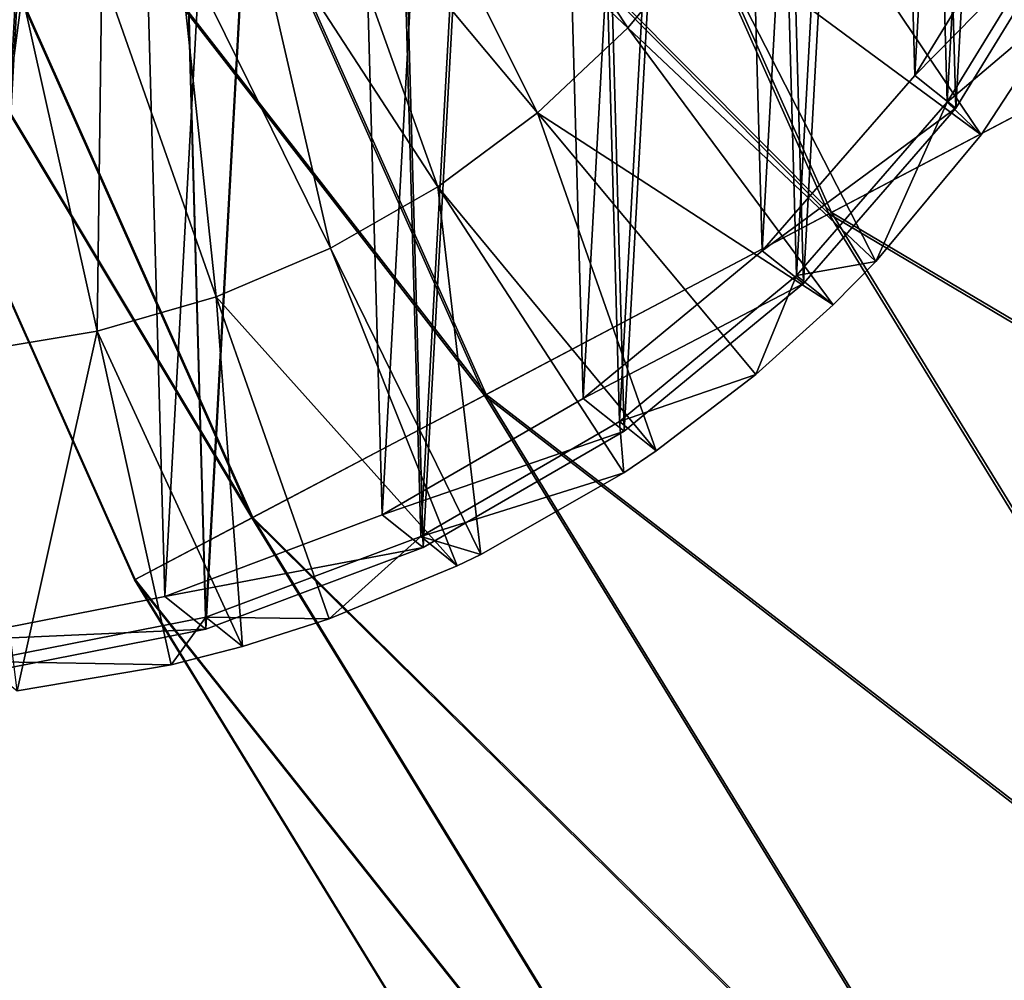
# Model space of a CAD drawing. Header units: millimetres. Extents: x 64 to 3333, y 103 to 3347.
# Tile 463 of 519: x 3242.21 to 3247.81, y 2240.06 to 2245.53. Entities that reach past the tile are written whole.
import ezdxf

# ---------------------------------------------------------------- set-up
doc = ezdxf.new("R2010")
doc.units = ezdxf.units.MM
doc.header["$LTSCALE"] = 25.4
doc.layers.get('0').update_dxf_attribs({"true_color": 0xff5454})

# ---------------------------------------------------------------- blocks, each defined once
blk = doc.blocks.new('SPIDER-6785-9743.STL')
at = {"color": 0}
mesh = blk.add_polyface(dxfattribs=at)
corners = [(3233.0071, 2248.3999, 1399.4733), (3232.9338, 2251.0315, 1399.4098), (3232.8613, 2249.7126, 1399.4385), (3233.2224, 2252.3208, 1399.3882), (3233.3667, 2247.1292, 1399.5134), (3233.719, 2253.5452, 1399.3743), (3233.9307, 2245.9351, 1399.5577), (3234.4104, 2254.6711, 1399.3682), (3234.6836, 2244.8503, 1399.605), (3235.2773, 2255.668, 1399.3704), (3235.6047, 2243.9043, 1399.6539), (3236.2966, 2256.5088, 1399.3806), (3236.6692, 2243.123, 1399.7032), (3237.4402, 2257.1702, 1399.3986), (3237.8477, 2242.5278, 1399.7516), (3238.677, 2257.6345, 1399.424), (3239.1084, 2242.1348, 1399.7976), (3239.9731, 2257.8889, 1399.4559), (3240.4165, 2241.9543, 1399.8401), (3241.2932, 2257.9268, 1399.4937), (3241.7368, 2241.9922, 1399.8778), (3242.6016, 2257.7466, 1399.5361), (3243.033, 2242.2466, 1399.9098), (3243.8621, 2257.3533, 1399.5822), (3244.2695, 2242.7109, 1399.9352), (3245.0408, 2256.7581, 1399.6305), (3245.4131, 2243.3723, 1399.9531), (3246.105, 2255.9768, 1399.6798), (3246.4324, 2244.2131, 1399.9634), (3247.0264, 2255.0308, 1399.7288), (3247.2996, 2245.21, 1399.9655), (3247.7791, 2253.946, 1399.776), (3247.991, 2246.3359, 1399.9595), (3248.343, 2252.752, 1399.8203), (3248.4875, 2247.5603, 1399.9454), (3248.7029, 2251.4812, 1399.8605), (3248.7759, 2248.8496, 1399.924), (3248.8484, 2250.1685, 1399.8953)]
mesh.append_faces([[corners[k] for k in face] for face in [(0, 1, 2), (35, 36, 37)]], dxfattribs={"vtx0": -1, "color": 0})
mesh.append_faces([[corners[k] for k in face] for face in [(1, 0, 3), (3, 4, 5), (5, 6, 7), (7, 8, 9), (9, 10, 11), (11, 12, 13), (13, 14, 15), (15, 16, 17), (17, 18, 19), (19, 20, 21), (21, 22, 23), (23, 24, 25), (25, 26, 27), (27, 28, 29), (29, 30, 31), (31, 32, 33), (33, 34, 35)]], dxfattribs={"vtx0": -1, "vtx1": -1, "color": 0})
mesh.append_faces([[corners[k] for k in face] for face in [(3, 0, 4), (5, 4, 6), (7, 6, 8), (9, 8, 10), (11, 10, 12), (13, 12, 14), (15, 14, 16), (17, 16, 18), (19, 18, 20), (21, 20, 22), (23, 22, 24), (25, 24, 26), (27, 26, 28), (29, 28, 30), (31, 30, 32), (33, 32, 34), (35, 34, 36)]], dxfattribs={"vtx0": -1, "vtx2": -1, "color": 0})
mesh = blk.add_polyface(dxfattribs=at)
corners = [(3233.1675, 2250.8455, 1391.4154), (3233.2407, 2248.2136, 1391.4789), (3233.0952, 2249.5264, 1391.444), (3233.4561, 2252.1345, 1391.3938), (3233.6006, 2246.9429, 1391.519), (3233.9526, 2253.3589, 1391.3798), (3234.1646, 2245.7488, 1391.5632), (3234.644, 2254.4849, 1391.3738), (3234.9172, 2244.6641, 1391.6106), (3235.5112, 2255.4817, 1391.376), (3235.8384, 2243.7183, 1391.6595), (3236.5305, 2256.3225, 1391.3861), (3236.9028, 2242.9368, 1391.7089), (3237.6741, 2256.9839, 1391.4042), (3238.0815, 2242.3416, 1391.7572), (3238.9106, 2257.4482, 1391.4296), (3239.342, 2241.9485, 1391.8032), (3240.2068, 2257.7029, 1391.4615), (3240.6504, 2241.7683, 1391.8457), (3241.5271, 2257.7405, 1391.4993), (3241.9705, 2241.8059, 1391.8834), (3242.8352, 2257.5603, 1391.5416), (3243.2666, 2242.0603, 1391.9154), (3244.0959, 2257.167, 1391.5876), (3244.5034, 2242.5247, 1391.9407), (3245.2744, 2256.5718, 1391.636), (3245.647, 2243.1863, 1391.9587), (3246.3389, 2255.7905, 1391.6853), (3246.6663, 2244.0269, 1391.969), (3247.26, 2254.8445, 1391.7344), (3247.5332, 2245.0239, 1391.9711), (3248.0129, 2253.7598, 1391.7816), (3248.2246, 2246.1499, 1391.9651), (3248.5769, 2252.5657, 1391.8259), (3248.7212, 2247.374, 1391.951), (3248.9365, 2251.2949, 1391.8661), (3249.0098, 2248.6633, 1391.9294), (3249.0823, 2249.9822, 1391.9009)]
mesh.append_faces([[corners[k] for k in face] for face in [(0, 1, 2), (36, 35, 37)]], dxfattribs={"vtx0": -1, "color": 0})
mesh.append_faces([[corners[k] for k in face] for face in [(1, 3, 4), (4, 5, 6), (6, 7, 8), (8, 9, 10), (10, 11, 12), (12, 13, 14), (14, 15, 16), (16, 17, 18), (18, 19, 20), (20, 21, 22), (22, 23, 24), (24, 25, 26), (26, 27, 28), (28, 29, 30), (30, 31, 32), (32, 33, 34), (34, 35, 36)]], dxfattribs={"vtx0": -1, "vtx1": -1, "color": 0})
mesh.append_faces([[corners[k] for k in face] for face in [(1, 0, 3), (4, 3, 5), (6, 5, 7), (8, 7, 9), (10, 9, 11), (12, 11, 13), (14, 13, 15), (16, 15, 17), (18, 17, 19), (20, 19, 21), (22, 21, 23), (24, 23, 25), (26, 25, 27), (28, 27, 29), (30, 29, 31), (32, 31, 33), (34, 33, 35)]], dxfattribs={"vtx0": -1, "vtx2": -1, "color": 0})
mesh = blk.add_polyface(dxfattribs=at)
corners = [(3233.3545, 2248.2117, 1390.6448), (3233.282, 2250.8135, 1390.5822), (3233.2104, 2249.5095, 1390.6104), (3233.5671, 2252.0881, 1390.5608), (3233.71, 2246.9553, 1390.6844), (3234.0583, 2253.2983, 1390.5469), (3234.2676, 2245.7749, 1390.7283), (3234.7417, 2254.4116, 1390.541), (3235.012, 2244.7024, 1390.775), (3235.5989, 2255.3972, 1390.5431), (3235.9226, 2243.7673, 1390.8235), (3236.6067, 2256.2283, 1390.5532), (3236.9749, 2242.9949, 1390.8722), (3237.7373, 2256.8823, 1390.571), (3238.1401, 2242.4062, 1390.92), (3238.96, 2257.3416, 1390.5961), (3239.3862, 2242.0176, 1390.9655), (3240.2415, 2257.593, 1390.6277), (3240.6797, 2241.8394, 1391.0074), (3241.5466, 2257.6301, 1390.6649), (3241.9849, 2241.8767, 1391.0448), (3242.8398, 2257.4521, 1390.7069), (3243.2664, 2242.1282, 1391.0764), (3244.0862, 2257.0635, 1390.7524), (3244.489, 2242.5874, 1391.1014), (3245.2515, 2256.4749, 1390.8002), (3245.6196, 2243.2412, 1391.1193), (3246.3037, 2255.7024, 1390.849), (3246.6272, 2244.0725, 1391.1294), (3247.2144, 2254.7673, 1390.8973), (3247.4846, 2245.0581, 1391.1315), (3247.9587, 2253.6948, 1390.9441), (3248.168, 2246.1711, 1391.1255), (3248.5161, 2252.5144, 1390.9879), (3248.6589, 2247.3816, 1391.1117), (3248.8718, 2251.2581, 1391.0276), (3248.9443, 2248.6562, 1391.0903), (3249.0159, 2249.9602, 1391.062)]
mesh.append_faces([[corners[k] for k in face] for face in [(0, 1, 2), (35, 36, 37)]], dxfattribs={"vtx0": -1, "color": 0})
mesh.append_faces([[corners[k] for k in face] for face in [(1, 0, 3), (3, 4, 5), (5, 6, 7), (7, 8, 9), (9, 10, 11), (11, 12, 13), (13, 14, 15), (15, 16, 17), (17, 18, 19), (19, 20, 21), (21, 22, 23), (23, 24, 25), (25, 26, 27), (27, 28, 29), (29, 30, 31), (31, 32, 33), (33, 34, 35)]], dxfattribs={"vtx0": -1, "vtx1": -1, "color": 0})
mesh.append_faces([[corners[k] for k in face] for face in [(3, 0, 4), (5, 4, 6), (7, 6, 8), (9, 8, 10), (11, 10, 12), (13, 12, 14), (15, 14, 16), (17, 16, 18), (19, 18, 20), (21, 20, 22), (23, 22, 24), (25, 24, 26), (27, 26, 28), (29, 28, 30), (31, 30, 32), (33, 32, 34), (35, 34, 36)]], dxfattribs={"vtx0": -1, "vtx2": -1, "color": 0})
at = {"color": 7, "true_color": 0xffffff}
mesh = blk.add_polyface(dxfattribs=at)
corners = [(3244.5007, 2249.6079, 41.4704), (3249.3784, 2245.7747, 36.1905), (3246.812, 2244.4229, 41.4704), (3247.2217, 2250.6133, 36.1905)]
mesh.append_faces([[corners[k] for k in face] for face in [(0, 1, 2), (1, 0, 3)]], dxfattribs={"vtx0": -1, "color": 7})
mesh = blk.add_polyface(dxfattribs=at)
corners = [(3249.3975, 2245.7847, 87.597), (3244.5166, 2249.614, 82.3195), (3246.8271, 2244.4309, 82.3195), (3247.2417, 2250.6206, 87.597)]
mesh.append_faces([[corners[k] for k in face] for face in [(0, 1, 2), (1, 0, 3)]], dxfattribs={"vtx0": -1, "color": 7})
mesh = blk.add_polyface(dxfattribs=at)
corners = [(3242.4221, 2248.8401, 47.0723), (3246.812, 2244.4229, 41.4704), (3244.8513, 2243.3901, 47.0723), (3244.5007, 2249.6079, 41.4704)]
mesh.append_faces([[corners[k] for k in face] for face in [(0, 1, 2), (1, 0, 3)]], dxfattribs={"vtx0": -1, "color": 7})
mesh = blk.add_polyface(dxfattribs=at)
corners = [(3246.8271, 2244.4309, 82.3195), (3242.4336, 2248.8445, 76.7195), (3244.8623, 2243.396, 76.7195), (3244.5166, 2249.614, 82.3195)]
mesh.append_faces([[corners[k] for k in face] for face in [(0, 1, 2), (1, 0, 3)]], dxfattribs={"vtx0": -1, "color": 7})
mesh = blk.add_polyface(dxfattribs=at)
corners = [(3241.0186, 2248.3218, 52.9077), (3244.8513, 2243.3901, 47.0723), (3243.5276, 2242.6931, 52.9077), (3242.4221, 2248.8401, 47.0723)]
mesh.append_faces([[corners[k] for k in face] for face in [(0, 1, 2), (1, 0, 3)]], dxfattribs={"vtx0": -1, "color": 7})
mesh = blk.add_polyface(dxfattribs=at)
corners = [(3244.8623, 2243.396, 76.7195), (3241.0256, 2248.3242, 70.8853), (3243.5342, 2242.6965, 70.8853), (3242.4336, 2248.8445, 76.7195)]
mesh.append_faces([[corners[k] for k in face] for face in [(0, 1, 2), (1, 0, 3)]], dxfattribs={"vtx0": -1, "color": 7})
mesh = blk.add_polyface(dxfattribs=at)
corners = [(3240.3125, 2248.0608, 58.8847), (3243.5276, 2242.6931, 52.9077), (3242.8616, 2242.3423, 58.8847), (3241.0186, 2248.3218, 52.9077)]
mesh.append_faces([[corners[k] for k in face] for face in [(0, 1, 2), (1, 0, 3)]], dxfattribs={"vtx0": -1, "color": 7})
mesh = blk.add_polyface(dxfattribs=at)
corners = [(3243.5342, 2242.6965, 70.8853), (3240.3149, 2248.0618, 64.9089), (3242.8638, 2242.3435, 64.9089), (3241.0256, 2248.3242, 70.8853)]
mesh.append_faces([[corners[k] for k in face] for face in [(0, 1, 2), (1, 0, 3)]], dxfattribs={"vtx0": -1, "color": 7})
mesh = blk.add_polyface(dxfattribs=at)
corners = [(3242.8638, 2242.3435, 64.9089), (3240.3125, 2248.0608, 58.8847), (3242.8616, 2242.3423, 58.8847), (3240.3149, 2248.0618, 64.9089)]
mesh.append_faces([[corners[k] for k in face] for face in [(0, 1, 2), (1, 0, 3)]], dxfattribs={"vtx0": -1, "color": 7})
at = {"color": 0}
mesh = blk.add_polyface(dxfattribs=at)
corners = [(3244.5417, 2247.1882, 1383.1389), (3245.6667, 2245.4822, 1383.5183), (3244.2395, 2246.8262, 1383.1384), (3246.1189, 2246.0237, 1383.5189)]
mesh.append_faces([[corners[k] for k in face] for face in [(0, 1, 2), (1, 0, 3)]], dxfattribs={"vtx0": -1, "color": 0})
mesh = blk.add_polyface(dxfattribs=at)
corners = [(3244.2395, 2246.8262, 1383.1384), (3245.1538, 2244.9978, 1383.5145), (3243.8967, 2246.5024, 1383.136), (3245.6667, 2245.4822, 1383.5183)]
mesh.append_faces([[corners[k] for k in face] for face in [(0, 1, 2), (1, 0, 3)]], dxfattribs={"vtx0": -1, "color": 0})
mesh = blk.add_polyface(dxfattribs=at)
corners = [(3246.5037, 2246.6147, 1383.5164), (3247.6785, 2244.8721, 1383.9977), (3246.1189, 2246.0237, 1383.5189), (3248.1897, 2245.6572, 1383.9943)]
mesh.append_faces([[corners[k] for k in face] for face in [(0, 1, 2), (1, 0, 3)]], dxfattribs={"vtx0": -1, "color": 0})
mesh = blk.add_polyface(dxfattribs=at)
corners = [(3243.8967, 2246.5024, 1383.136), (3244.5874, 2244.5776, 1383.5078), (3243.5178, 2246.2214, 1383.1315), (3245.1538, 2244.9978, 1383.5145)]
mesh.append_faces([[corners[k] for k in face] for face in [(0, 1, 2), (1, 0, 3)]], dxfattribs={"vtx0": -1, "color": 0})
mesh = blk.add_polyface(dxfattribs=at)
corners = [(3248.2246, 2246.1499, 1391.9651), (3247.2996, 2245.21, 1399.9655), (3247.5332, 2245.0239, 1391.9711), (3247.991, 2246.3359, 1399.9595)]
mesh.append_faces([[corners[k] for k in face] for face in [(0, 1, 2), (1, 0, 3)]], dxfattribs={"vtx0": -1, "color": 0})
mesh = blk.add_polyface(dxfattribs=at)
corners = [(3243.5178, 2246.2214, 1383.1315), (3243.9751, 2244.2273, 1383.498), (3243.1086, 2245.9873, 1383.125), (3244.5874, 2244.5776, 1383.5078)]
mesh.append_faces([[corners[k] for k in face] for face in [(0, 1, 2), (1, 0, 3)]], dxfattribs={"vtx0": -1, "color": 0})
mesh = blk.add_polyface(dxfattribs=at)
corners = [(3248.168, 2246.1711, 1391.1255), (3247.4846, 2245.0581, 1391.1315), (3248.1897, 2245.6572, 1383.9943)]
mesh.append_faces([[corners[k] for k in face] for face in [(0, 1, 2)]], dxfattribs={"color": 0})
mesh = blk.add_polyface(dxfattribs=at)
corners = [(3246.1189, 2246.0237, 1383.5189), (3247.0779, 2244.1526, 1383.9968), (3245.6667, 2245.4822, 1383.5183), (3247.6785, 2244.8721, 1383.9977)]
mesh.append_faces([[corners[k] for k in face] for face in [(0, 1, 2), (1, 0, 3)]], dxfattribs={"vtx0": -1, "color": 0})
mesh = blk.add_polyface(dxfattribs=at)
corners = [(3243.1086, 2245.9873, 1383.125), (3243.3259, 2243.9517, 1383.4855), (3242.6746, 2245.8032, 1383.1166), (3243.9751, 2244.2273, 1383.498)]
mesh.append_faces([[corners[k] for k in face] for face in [(0, 1, 2), (1, 0, 3)]], dxfattribs={"vtx0": -1, "color": 0})
mesh = blk.add_polyface(dxfattribs=at)
corners = [(3242.6746, 2245.8032, 1383.1166), (3242.6487, 2243.7549, 1383.4702), (3242.2217, 2245.6716, 1383.1063), (3243.3259, 2243.9517, 1383.4855)]
mesh.append_faces([[corners[k] for k in face] for face in [(0, 1, 2), (1, 0, 3)]], dxfattribs={"vtx0": -1, "color": 0})
at = {"color": 7, "true_color": 0xffffff}
mesh = blk.add_polyface(dxfattribs=at)
corners = [(3252.1658, 2241.2712, 87.597), (3246.8271, 2244.4309, 82.3195), (3249.7942, 2239.5935, 82.3195), (3249.3975, 2245.7847, 87.597)]
mesh.append_faces([[corners[k] for k in face] for face in [(0, 1, 2), (1, 0, 3)]], dxfattribs={"vtx0": -1, "color": 7})
mesh = blk.add_polyface(dxfattribs=at)
corners = [(3246.812, 2244.4229, 41.4704), (3252.1484, 2241.259, 36.1905), (3249.7803, 2239.5837, 41.4704), (3249.3784, 2245.7747, 36.1905)]
mesh.append_faces([[corners[k] for k in face] for face in [(0, 1, 2), (1, 0, 3)]], dxfattribs={"vtx0": -1, "color": 7})
at = {"color": 0}
mesh = blk.add_polyface(dxfattribs=at)
corners = [(3242.2217, 2245.6716, 1383.1063), (3241.9529, 2243.6396, 1383.4526), (3241.7566, 2245.5945, 1383.0946), (3242.6487, 2243.7549, 1383.4702)]
mesh.append_faces([[corners[k] for k in face] for face in [(0, 1, 2), (1, 0, 3)]], dxfattribs={"vtx0": -1, "color": 0})
mesh = blk.add_polyface(dxfattribs=at)
corners = [(3248.1897, 2245.6572, 1383.9943), (3247.4846, 2245.0581, 1391.1315), (3247.6785, 2244.8721, 1383.9977)]
mesh.append_faces([[corners[k] for k in face] for face in [(0, 1, 2)]], dxfattribs={"color": 0})
mesh = blk.add_polyface(dxfattribs=at)
corners = [(3246.8359, 2243.9062, 1383.9955), (3245.1538, 2244.9978, 1383.5145), (3245.6667, 2245.4822, 1383.5183)]
mesh.append_faces([[corners[k] for k in face] for face in [(0, 1, 2)]], dxfattribs={"color": 0})
mesh = blk.add_polyface(dxfattribs=at)
corners = [(3247.0779, 2244.1526, 1383.9968), (3246.8359, 2243.9062, 1383.9955), (3245.6667, 2245.4822, 1383.5183)]
mesh.append_faces([[corners[k] for k in face] for face in [(0, 1, 2)]], dxfattribs={"color": 0})
mesh = blk.add_polyface(dxfattribs=at)
corners = [(3247.5332, 2245.0239, 1391.9711), (3246.4324, 2244.2131, 1399.9634), (3246.6663, 2244.0269, 1391.969), (3247.2996, 2245.21, 1399.9655)]
mesh.append_faces([[corners[k] for k in face] for face in [(0, 1, 2), (1, 0, 3)]], dxfattribs={"vtx0": -1, "color": 0})
mesh = blk.add_polyface(dxfattribs=at)
corners = [(3247.4846, 2245.0581, 1391.1315), (3246.6272, 2244.0725, 1391.1294), (3247.0779, 2244.1526, 1383.9968)]
mesh.append_faces([[corners[k] for k in face] for face in [(0, 1, 2)]], dxfattribs={"color": 0})
mesh = blk.add_polyface(dxfattribs=at)
corners = [(3247.4846, 2245.0581, 1391.1315), (3247.0779, 2244.1526, 1383.9968), (3247.6785, 2244.8721, 1383.9977)]
mesh.append_faces([[corners[k] for k in face] for face in [(0, 1, 2)]], dxfattribs={"color": 0})
mesh = blk.add_polyface(dxfattribs=at)
corners = [(3245.8281, 2243.0752, 1383.9854), (3244.5874, 2244.5776, 1383.5078), (3245.1538, 2244.9978, 1383.5145)]
mesh.append_faces([[corners[k] for k in face] for face in [(0, 1, 2)]], dxfattribs={"color": 0})
mesh = blk.add_polyface(dxfattribs=at)
corners = [(3246.8359, 2243.9062, 1383.9955), (3246.3967, 2243.5093, 1383.9919), (3245.1538, 2244.9978, 1383.5145)]
mesh.append_faces([[corners[k] for k in face] for face in [(0, 1, 2)]], dxfattribs={"color": 0})
mesh = blk.add_polyface(dxfattribs=at)
corners = [(3246.3967, 2243.5093, 1383.9919), (3245.8281, 2243.0752, 1383.9854), (3245.1538, 2244.9978, 1383.5145)]
mesh.append_faces([[corners[k] for k in face] for face in [(0, 1, 2)]], dxfattribs={"color": 0})
mesh = blk.add_polyface(dxfattribs=at)
corners = [(3244.5874, 2244.5776, 1383.5078), (3244.8308, 2242.4856, 1383.97), (3243.9751, 2244.2273, 1383.498), (3245.644, 2242.9509, 1383.9829)]
mesh.append_faces([[corners[k] for k in face] for face in [(0, 1, 2), (1, 0, 3)]], dxfattribs={"vtx0": -1, "color": 0})
mesh = blk.add_polyface(dxfattribs=at)
corners = [(3245.8281, 2243.0752, 1383.9854), (3245.644, 2242.9509, 1383.9829), (3244.5874, 2244.5776, 1383.5078)]
mesh.append_faces([[corners[k] for k in face] for face in [(0, 1, 2)]], dxfattribs={"color": 0})
at = {"color": 7, "true_color": 0xffffff}
mesh = blk.add_polyface(dxfattribs=at)
corners = [(3244.8513, 2243.3901, 47.0723), (3249.7803, 2239.5837, 41.4704), (3247.9712, 2238.3042, 47.0723), (3246.812, 2244.4229, 41.4704)]
mesh.append_faces([[corners[k] for k in face] for face in [(0, 1, 2), (1, 0, 3)]], dxfattribs={"vtx0": -1, "color": 7})
mesh = blk.add_polyface(dxfattribs=at)
corners = [(3249.7942, 2239.5935, 82.3195), (3244.8623, 2243.396, 76.7195), (3247.9814, 2238.3113, 76.7195), (3246.8271, 2244.4309, 82.3195)]
mesh.append_faces([[corners[k] for k in face] for face in [(0, 1, 2), (1, 0, 3)]], dxfattribs={"vtx0": -1, "color": 7})
at = {"color": 0}
mesh = blk.add_polyface(dxfattribs=at)
corners = [(3244.6975, 2242.4211, 1383.9675), (3243.3259, 2243.9517, 1383.4855), (3243.9751, 2244.2273, 1383.498)]
mesh.append_faces([[corners[k] for k in face] for face in [(0, 1, 2)]], dxfattribs={"color": 0})
mesh = blk.add_polyface(dxfattribs=at)
corners = [(3244.8308, 2242.4856, 1383.97), (3244.6975, 2242.4211, 1383.9675), (3243.9751, 2244.2273, 1383.498)]
mesh.append_faces([[corners[k] for k in face] for face in [(0, 1, 2)]], dxfattribs={"color": 0})
mesh = blk.add_polyface(dxfattribs=at)
corners = [(3246.6663, 2244.0269, 1391.969), (3245.4131, 2243.3723, 1399.9531), (3245.647, 2243.1863, 1391.9587), (3246.4324, 2244.2131, 1399.9634)]
mesh.append_faces([[corners[k] for k in face] for face in [(0, 1, 2), (1, 0, 3)]], dxfattribs={"vtx0": -1, "color": 0})
mesh = blk.add_polyface(dxfattribs=at)
corners = [(3247.0779, 2244.1526, 1383.9968), (3246.6272, 2244.0725, 1391.1294), (3246.8359, 2243.9062, 1383.9955)]
mesh.append_faces([[corners[k] for k in face] for face in [(0, 1, 2)]], dxfattribs={"color": 0})
mesh = blk.add_polyface(dxfattribs=at)
corners = [(3246.6272, 2244.0725, 1391.1294), (3245.6196, 2243.2412, 1391.1193), (3246.3967, 2243.5093, 1383.9919)]
mesh.append_faces([[corners[k] for k in face] for face in [(0, 1, 2)]], dxfattribs={"color": 0})
mesh = blk.add_polyface(dxfattribs=at)
corners = [(3246.6272, 2244.0725, 1391.1294), (3246.3967, 2243.5093, 1383.9919), (3246.8359, 2243.9062, 1383.9955)]
mesh.append_faces([[corners[k] for k in face] for face in [(0, 1, 2)]], dxfattribs={"color": 0})
mesh = blk.add_polyface(dxfattribs=at)
corners = [(3243.4749, 2241.9622, 1383.9425), (3242.6487, 2243.7549, 1383.4702), (3243.3259, 2243.9517, 1383.4855)]
mesh.append_faces([[corners[k] for k in face] for face in [(0, 1, 2)]], dxfattribs={"color": 0})
mesh = blk.add_polyface(dxfattribs=at)
corners = [(3244.6975, 2242.4211, 1383.9675), (3243.9683, 2242.1196, 1383.9532), (3243.3259, 2243.9517, 1383.4855)]
mesh.append_faces([[corners[k] for k in face] for face in [(0, 1, 2)]], dxfattribs={"color": 0})
mesh = blk.add_polyface(dxfattribs=at)
corners = [(3243.9683, 2242.1196, 1383.9532), (3243.4749, 2241.9622, 1383.9425), (3243.3259, 2243.9517, 1383.4855)]
mesh.append_faces([[corners[k] for k in face] for face in [(0, 1, 2)]], dxfattribs={"color": 0})
mesh = blk.add_polyface(dxfattribs=at)
corners = [(3242.6487, 2243.7549, 1383.4702), (3242.1936, 2241.7104, 1383.9109), (3241.9529, 2243.6396, 1383.4526), (3243.0686, 2241.8584, 1383.9331)]
mesh.append_faces([[corners[k] for k in face] for face in [(0, 1, 2), (1, 0, 3)]], dxfattribs={"vtx0": -1, "color": 0})
mesh = blk.add_polyface(dxfattribs=at)
corners = [(3243.4749, 2241.9622, 1383.9425), (3243.0686, 2241.8584, 1383.9331), (3242.6487, 2243.7549, 1383.4702)]
mesh.append_faces([[corners[k] for k in face] for face in [(0, 1, 2)]], dxfattribs={"color": 0})
mesh = blk.add_polyface(dxfattribs=at)
corners = [(3245.6196, 2243.2412, 1391.1193), (3245.8281, 2243.0752, 1383.9854), (3246.3967, 2243.5093, 1383.9919)]
mesh.append_faces([[corners[k] for k in face] for face in [(0, 1, 2)]], dxfattribs={"color": 0})
at = {"color": 7, "true_color": 0xffffff}
mesh = blk.add_polyface(dxfattribs=at)
corners = [(3243.5276, 2242.6931, 52.9077), (3247.9712, 2238.3042, 47.0723), (3246.75, 2237.4402, 52.9077), (3244.8513, 2243.3901, 47.0723)]
mesh.append_faces([[corners[k] for k in face] for face in [(0, 1, 2), (1, 0, 3)]], dxfattribs={"vtx0": -1, "color": 7})
mesh = blk.add_polyface(dxfattribs=at)
corners = [(3247.9814, 2238.3113, 76.7195), (3243.5342, 2242.6965, 70.8853), (3246.7561, 2237.4443, 70.8853), (3244.8623, 2243.396, 76.7195)]
mesh.append_faces([[corners[k] for k in face] for face in [(0, 1, 2), (1, 0, 3)]], dxfattribs={"vtx0": -1, "color": 7})
at = {"color": 0}
mesh = blk.add_polyface(dxfattribs=at)
corners = [(3245.647, 2243.1863, 1391.9587), (3244.2695, 2242.7109, 1399.9352), (3244.5034, 2242.5247, 1391.9407), (3245.4131, 2243.3723, 1399.9531)]
mesh.append_faces([[corners[k] for k in face] for face in [(0, 1, 2), (1, 0, 3)]], dxfattribs={"vtx0": -1, "color": 0})
mesh = blk.add_polyface(dxfattribs=at)
corners = [(3245.6196, 2243.2412, 1391.1193), (3244.489, 2242.5874, 1391.1014), (3245.644, 2242.9509, 1383.9829)]
mesh.append_faces([[corners[k] for k in face] for face in [(0, 1, 2)]], dxfattribs={"color": 0})
mesh = blk.add_polyface(dxfattribs=at)
corners = [(3245.6196, 2243.2412, 1391.1193), (3245.644, 2242.9509, 1383.9829), (3245.8281, 2243.0752, 1383.9854)]
mesh.append_faces([[corners[k] for k in face] for face in [(0, 1, 2)]], dxfattribs={"color": 0})
mesh = blk.add_polyface(dxfattribs=at)
corners = [(3244.489, 2242.5874, 1391.1014), (3244.8308, 2242.4856, 1383.97), (3245.644, 2242.9509, 1383.9829)]
mesh.append_faces([[corners[k] for k in face] for face in [(0, 1, 2)]], dxfattribs={"color": 0})
mesh = blk.add_polyface(dxfattribs=at)
corners = [(3244.5034, 2242.5247, 1391.9407), (3243.033, 2242.2466, 1399.9098), (3243.2666, 2242.0603, 1391.9154), (3244.2695, 2242.7109, 1399.9352)]
mesh.append_faces([[corners[k] for k in face] for face in [(0, 1, 2), (1, 0, 3)]], dxfattribs={"vtx0": -1, "color": 0})
at = {"color": 7, "true_color": 0xffffff}
mesh = blk.add_polyface(dxfattribs=at)
corners = [(3242.8616, 2242.3423, 58.8847), (3246.75, 2237.4402, 52.9077), (3246.1353, 2237.0054, 58.8847), (3243.5276, 2242.6931, 52.9077)]
mesh.append_faces([[corners[k] for k in face] for face in [(0, 1, 2), (1, 0, 3)]], dxfattribs={"vtx0": -1, "color": 7})
mesh = blk.add_polyface(dxfattribs=at)
corners = [(3246.7561, 2237.4443, 70.8853), (3242.8638, 2242.3435, 64.9089), (3246.1375, 2237.0068, 64.9089), (3243.5342, 2242.6965, 70.8853)]
mesh.append_faces([[corners[k] for k in face] for face in [(0, 1, 2), (1, 0, 3)]], dxfattribs={"vtx0": -1, "color": 7})
at = {"color": 0}
mesh = blk.add_polyface(dxfattribs=at)
corners = [(3244.489, 2242.5874, 1391.1014), (3243.2664, 2242.1282, 1391.0764), (3243.9683, 2242.1196, 1383.9532)]
mesh.append_faces([[corners[k] for k in face] for face in [(0, 1, 2)]], dxfattribs={"color": 0})
mesh = blk.add_polyface(dxfattribs=at)
corners = [(3244.489, 2242.5874, 1391.1014), (3243.9683, 2242.1196, 1383.9532), (3244.6975, 2242.4211, 1383.9675)]
mesh.append_faces([[corners[k] for k in face] for face in [(0, 1, 2)]], dxfattribs={"color": 0})
mesh = blk.add_polyface(dxfattribs=at)
corners = [(3244.489, 2242.5874, 1391.1014), (3244.6975, 2242.4211, 1383.9675), (3244.8308, 2242.4856, 1383.97)]
mesh.append_faces([[corners[k] for k in face] for face in [(0, 1, 2)]], dxfattribs={"color": 0})
at = {"color": 7, "true_color": 0xffffff}
mesh = blk.add_polyface(dxfattribs=at)
corners = [(3246.1375, 2237.0068, 64.9089), (3242.8616, 2242.3423, 58.8847), (3246.1353, 2237.0054, 58.8847), (3242.8638, 2242.3435, 64.9089)]
mesh.append_faces([[corners[k] for k in face] for face in [(0, 1, 2), (1, 0, 3)]], dxfattribs={"vtx0": -1, "color": 7})
at = {"color": 0}
mesh = blk.add_polyface(dxfattribs=at)
corners = [(3243.2666, 2242.0603, 1391.9154), (3241.7368, 2241.9922, 1399.8778), (3241.9705, 2241.8059, 1391.8834), (3243.033, 2242.2466, 1399.9098)]
mesh.append_faces([[corners[k] for k in face] for face in [(0, 1, 2), (1, 0, 3)]], dxfattribs={"vtx0": -1, "color": 0})
mesh = blk.add_polyface(dxfattribs=at)
corners = [(3243.2664, 2242.1282, 1391.0764), (3241.9849, 2241.8767, 1391.0448), (3243.0686, 2241.8584, 1383.9331)]
mesh.append_faces([[corners[k] for k in face] for face in [(0, 1, 2)]], dxfattribs={"color": 0})
mesh = blk.add_polyface(dxfattribs=at)
corners = [(3243.2664, 2242.1282, 1391.0764), (3243.0686, 2241.8584, 1383.9331), (3243.4749, 2241.9622, 1383.9425)]
mesh.append_faces([[corners[k] for k in face] for face in [(0, 1, 2)]], dxfattribs={"color": 0})
mesh = blk.add_polyface(dxfattribs=at)
corners = [(3243.2664, 2242.1282, 1391.0764), (3243.4749, 2241.9622, 1383.9425), (3243.9683, 2242.1196, 1383.9532)]
mesh.append_faces([[corners[k] for k in face] for face in [(0, 1, 2)]], dxfattribs={"color": 0})
mesh = blk.add_polyface(dxfattribs=at)
corners = [(3241.9849, 2241.8767, 1391.0448), (3242.1936, 2241.7104, 1383.9109), (3243.0686, 2241.8584, 1383.9331)]
mesh.append_faces([[corners[k] for k in face] for face in [(0, 1, 2)]], dxfattribs={"color": 0})

msp = doc.modelspace()

# ---------------------------------------------------------------- block references
at = {"color": 250, "true_color": 0x262626}
msp.add_blockref('SPIDER-6785-9743.STL', (0, 0), dxfattribs=at)

doc.saveas('drawing.dxf')
